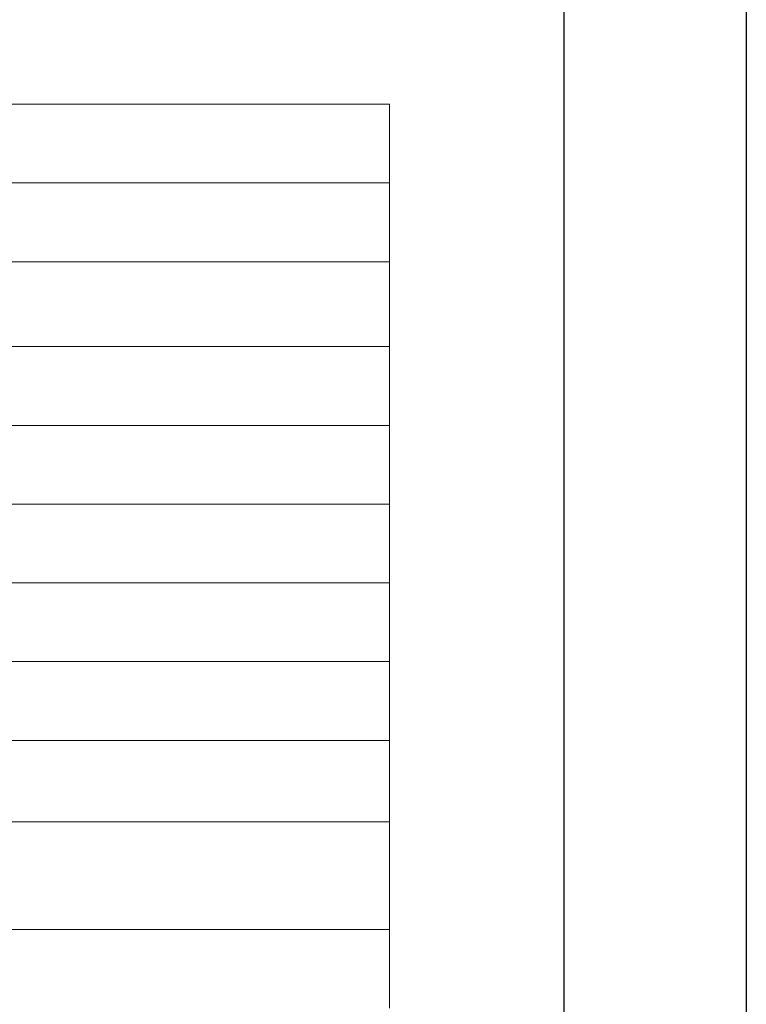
# Model space of a CAD drawing. Header units: millimetres. Extents: x 567 to 934, y -1 to 364.
# Tile 314 of 656: x 713.48 to 717.46, y 223.92 to 229.33. Entities that reach past the tile are written whole.
import ezdxf

# ---------------------------------------------------------------- set-up
doc = ezdxf.new("R2010")
doc.units = ezdxf.units.MM
doc.header["$MEASUREMENT"] = 0
doc.layers.get('0').update_dxf_attribs({"lineweight": 18})
doc.layers.add('DI-Hachuras Tabelas', color=251, linetype='Continuous', lineweight=0)
doc.layers.add('DI-Tabelas', color=7, linetype='Continuous', lineweight=13)
doc.layers.add('FOLHA_PADRÃO', color=7, linetype='Continuous')

# ---------------------------------------------------------------- blocks, each defined once
blk = doc.blocks.new('a estendido01')
at = {"layer": 'FOLHA_PADRÃO', "color": 1, "linetype": 'Continuous'}
blk.add_line((-0.008, 59.4001), (-0.008, 0), dxfattribs=at)
at = {"layer": 'FOLHA_PADRÃO', "color": 6, "linetype": 'Continuous'}
blk.add_lwpolyline([(-1.008, 58.4001), (-1.008, 1), (-117.908, 1), (-117.908, 58.4001), (-1.008, 58.4001)], dxfattribs=at)

msp = doc.modelspace()

# ---------------------------------------------------------------- linework, layer by layer
at = {"layer": 'DI-Hachuras Tabelas'}
msp.add_lwpolyline([(708.8379, 228.8614), (715.5079, 228.8614), (715.5079, 228.4294), (708.8379, 228.4294), (708.8379, 228.8614)], dxfattribs=at)
at = {"layer": 'DI-Tabelas'}
for p, q in [((708.8379, 228.8614), (715.5079, 228.8614)), ((715.5079, 228.8614), (715.5079, 228.4294)), ((715.5079, 228.4294), (708.8379, 228.4294)), ((715.5079, 228.4294), (715.5079, 227.9974)), ((715.5079, 227.9974), (709.4459, 227.9974)), ((715.5079, 227.9974), (715.5079, 227.5314)), ((715.5079, 227.5314), (709.4459, 227.5314)), ((715.5079, 227.5314), (715.5079, 227.0994)), ((715.5079, 227.0994), (709.4459, 227.0994)), ((715.5079, 227.0994), (715.5079, 226.6674)), ((715.5079, 226.6674), (709.4459, 226.6674)), ((715.5079, 226.6674), (715.5079, 226.2354)), ((715.5079, 226.2354), (709.4459, 226.2354)), ((715.5079, 226.2354), (715.5079, 225.8034)), ((715.5079, 225.8034), (709.4459, 225.8034)), ((715.5079, 225.8034), (715.5079, 225.3714)), ((715.5079, 225.3714), (709.4459, 225.3714)), ((715.5079, 225.3714), (715.5079, 224.9237)), ((715.5079, 224.9237), (709.4459, 224.9237)), ((715.5079, 224.9237), (715.5079, 224.3336)), ((715.5079, 224.3336), (709.4459, 224.3336)), ((715.5079, 224.3336), (715.5079, 223.9016))]:
    msp.add_line(p, q, dxfattribs=at)

# ---------------------------------------------------------------- block references
msp.add_blockref('a estendido01', (717.4729, 182.2664))

doc.saveas('drawing.dxf')
